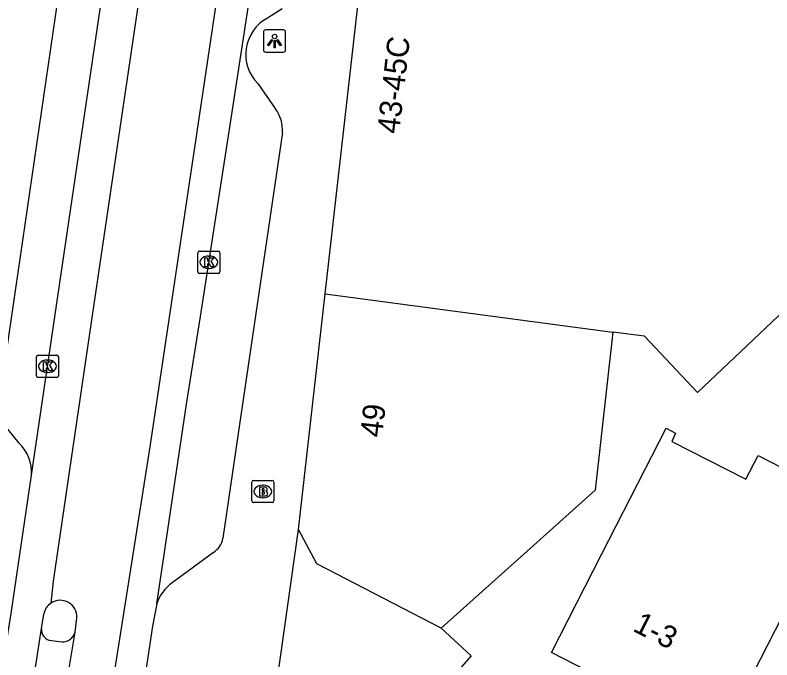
# Model space of a CAD drawing. Extents: x 160356 to 161355, y 381727 to 382845.
# Drawn here: x 160886.03 to 160920.14, y 382454.27 to 382483.32 of the extents above; entities that cross this region are included whole.
import ezdxf

# ---------------------------------------------------------------- set-up
doc = ezdxf.new("R2010")
doc.units = 0
for name, color, linetype in [('IMGEO_Brandkraan', 7, 'Continuous'), ('IMGEO_Kolk', 7, 'Continuous'), ('IMGEO_Lichtpunt', 7, 'Continuous'), ('IMGEO_Pand', 7, 'Continuous'), ('IMGEO_Pand_nummerreeks', 7, 'Continuous'), ('IMGEO_Rijbaan_lokaal_gesloten', 7, 'Continuous'), ('IMGEO_Voetpad_open', 7, 'Continuous')]:
    doc.layers.add(name, color=color, linetype=linetype)

msp = doc.modelspace()

# ---------------------------------------------------------------- linework, layer by layer
at = {"layer": 'IMGEO_Brandkraan'}
for p, q in [((160896.695, 382461.431), (160896.695, 382462.283)), ((160896.77, 382462.357), (160897.622, 382462.357)), ((160897.183, 382462.137), (160897.208, 382462.137)), ((160897.696, 382462.283), (160897.696, 382461.431)), ((160897.206, 382461.577), (160897.181, 382461.577)), ((160897.622, 382461.357), (160896.77, 382461.357))]:
    msp.add_line(p, q, dxfattribs=at)
for points in [[(160896.695, 382461.431), (160896.695, 382462.283)], [(160896.77, 382462.357), (160897.622, 382462.357)], [(160897.043, 382462.057), (160897.043, 382461.657), (160897.256, 382461.657)], [(160897.274, 382462.057), (160897.043, 382462.057)], [(160897.696, 382462.283), (160897.696, 382461.431)], [(160897.222, 382461.976), (160897.168, 382461.976), (160897.168, 382461.9)], [(160897.168, 382461.9), (160897.221, 382461.9)], [(160897.23, 382461.824), (160897.168, 382461.824), (160897.168, 382461.743)], [(160897.168, 382461.743), (160897.23, 382461.743)], [(160897.622, 382461.357), (160896.77, 382461.357)]]:
    msp.add_lwpolyline(points, dxfattribs=at)
for centre, radius, start, end in [((160896.772, 382462.281), 0.0765, 91.552, 178.448), ((160896.772, 382462.281), 0.0765, 91.552, 178.448), ((160897.278, 382461.912), 0.145, 59.4692, 91.5367), ((160897.62, 382462.281), 0.0765, 1.552, 88.448), ((160897.62, 382462.281), 0.0765, 1.552, 88.448), ((160897.223, 382461.938), 0.0379, 267.8285, 90.9355), ((160897.231, 382461.783), 0.0404, 269.8759, 90.5077), ((160897.303, 382461.959), 0.0922, 285.5137, 58.1501), ((160897.308, 382461.767), 0.105, 301.3115, 78.989), ((160896.772, 382461.433), 0.0765, 181.552, 268.448), ((160896.772, 382461.433), 0.0765, 181.552, 268.448), ((160897.262, 382461.908), 0.251, 268.6676, 293.5347), ((160897.62, 382461.433), 0.0765, 271.552, 358.448), ((160897.62, 382461.433), 0.0765, 271.552, 358.448)]:
    msp.add_arc(centre, radius, start, end, dxfattribs=at)
for centre, major_axis, ratio, start_param, end_param in [((160897.182, 382461.857), (-0.387, 0.002), 0.722429, 4.712389, 7.853982), ((160897.207, 382461.857), (-0.39, 0.002), 0.717154, 1.570796, 4.712389)]:
    msp.add_ellipse(centre, major_axis=major_axis, ratio=ratio, start_param=start_param, end_param=end_param, dxfattribs=at)
at = {"layer": 'IMGEO_Kolk'}
for p, q in [((160894.34, 382472.686), (160895.192, 382472.686)), ((160894.265, 382471.76), (160894.265, 382472.612)), ((160894.753, 382472.466), (160894.778, 382472.466)), ((160895.266, 382472.612), (160895.266, 382471.76)), ((160895.192, 382471.686), (160894.34, 382471.686)), ((160894.776, 382471.906), (160894.751, 382471.906)), ((160886.991, 382467.072), (160886.991, 382467.924)), ((160887.066, 382467.998), (160887.918, 382467.998)), ((160887.992, 382467.924), (160887.992, 382467.072)), ((160887.479, 382467.778), (160887.504, 382467.778)), ((160887.502, 382467.218), (160887.477, 382467.218)), ((160887.918, 382466.998), (160887.066, 382466.998))]:
    msp.add_line(p, q, dxfattribs=at)
for points in [[(160894.34, 382472.686), (160895.192, 382472.686)], [(160894.265, 382471.76), (160894.265, 382472.612)], [(160894.586, 382472.386), (160894.709, 382472.386), (160894.709, 382472.235), (160894.839, 382472.386), (160895.003, 382472.386), (160894.857, 382472.235), (160895.01, 382471.986), (160894.858, 382471.986), (160894.773, 382472.15), (160894.709, 382472.083), (160894.709, 382471.986), (160894.586, 382471.986), (160894.586, 382472.386)], [(160895.266, 382472.612), (160895.266, 382471.76)], [(160895.192, 382471.686), (160894.34, 382471.686)], [(160886.991, 382467.072), (160886.991, 382467.924)], [(160887.066, 382467.998), (160887.918, 382467.998)], [(160887.992, 382467.924), (160887.992, 382467.072)], [(160887.312, 382467.698), (160887.435, 382467.698), (160887.435, 382467.547), (160887.565, 382467.698), (160887.729, 382467.698), (160887.583, 382467.547), (160887.736, 382467.298), (160887.584, 382467.298), (160887.499, 382467.462), (160887.435, 382467.395), (160887.435, 382467.298), (160887.312, 382467.298), (160887.312, 382467.698)], [(160887.918, 382466.998), (160887.066, 382466.998)]]:
    msp.add_lwpolyline(points, dxfattribs=at)
for centre, start, end in [((160894.342, 382472.61), 91.552, 178.448), ((160894.342, 382472.61), 91.552, 178.448), ((160895.19, 382472.61), 1.552, 88.448), ((160895.19, 382472.61), 1.552, 88.448), ((160894.342, 382471.762), 181.552, 268.448), ((160894.342, 382471.762), 181.552, 268.448), ((160895.19, 382471.762), 271.552, 358.448), ((160895.19, 382471.762), 271.552, 358.448), ((160887.068, 382467.922), 91.552, 178.448), ((160887.068, 382467.922), 91.552, 178.448), ((160887.916, 382467.922), 1.552, 88.448), ((160887.916, 382467.922), 1.552, 88.448), ((160887.068, 382467.074), 181.552, 268.448), ((160887.068, 382467.074), 181.552, 268.448), ((160887.916, 382467.074), 271.552, 358.448), ((160887.916, 382467.074), 271.552, 358.448)]:
    msp.add_arc(centre, 0.0765, start, end, dxfattribs=at)
for centre, major_axis, ratio, start_param, end_param in [((160894.752, 382472.186), (-0.387, 0.002), 0.722429, 4.712389, 7.853982), ((160894.777, 382472.186), (-0.39, 0.002), 0.717154, 1.570796, 4.712389), ((160887.478, 382467.498), (-0.387, 0.002), 0.722429, 4.712389, 7.853982), ((160887.503, 382467.498), (-0.39, 0.002), 0.717154, 1.570796, 4.712389)]:
    msp.add_ellipse(centre, major_axis=major_axis, ratio=ratio, start_param=start_param, end_param=end_param, dxfattribs=at)
at = {"layer": 'IMGEO_Lichtpunt'}
for p, q in [((160897.227, 382482.561), (160897.227, 382481.754)), ((160897.227, 382482.561), (160897.227, 382481.754)), ((160898.129, 382482.656), (160897.321, 382482.656)), ((160898.129, 382482.656), (160897.321, 382482.656)), ((160898.223, 382481.754), (160898.223, 382482.561)), ((160898.223, 382481.754), (160898.223, 382482.561)), ((160897.321, 382481.66), (160898.129, 382481.66)), ((160897.321, 382481.66), (160898.129, 382481.66))]:
    msp.add_line(p, q, dxfattribs=at)
for points in [[(160897.601, 382482.225), (160897.64, 382482.197), (160897.452, 382481.935), (160897.414, 382481.962), (160897.601, 382482.225)], [(160897.703, 382482.177), (160897.75, 382482.177), (160897.75, 382481.855), (160897.703, 382481.855), (160897.703, 382482.177)], [(160897.813, 382482.197), (160897.851, 382482.224), (160898.038, 382481.962), (160897.999, 382481.934), (160897.813, 382482.197)]]:
    msp.add_lwpolyline(points, dxfattribs=at)
msp.add_circle((160897.726, 382482.359), 0.0994, dxfattribs=at)
for centre, start, end in [((160897.321, 382482.561), 90, 180), ((160897.321, 382482.561), 90, 180), ((160898.129, 382482.561), 0, 90), ((160898.129, 382482.561), 0, 90), ((160897.321, 382481.754), 180, 270), ((160897.321, 382481.754), 180, 270), ((160898.129, 382481.754), 270, 0), ((160898.129, 382481.754), 270, 360)]:
    msp.add_arc(centre, 0.0946, start, end, dxfattribs=at)
at = {"layer": 'IMGEO_Pand'}
for points in [[(160900.006, 382470.76), (160902.457, 382492.37)], [(160929.362, 382478.19), (160921.015, 382470.313), (160919.845, 382469.209), (160916.784, 382466.321), (160914.403, 382468.852), (160912.97, 382469.042)], [(160898.803, 382460.149), (160900.006, 382470.76)], [(160900.006, 382470.76), (160912.97, 382469.042)], [(160912.97, 382469.042), (160912.18, 382461.912), (160908.965, 382459.034), (160905.24, 382455.698)], [(160917.282, 382449.717), (160913.592, 382451.607), (160914.103, 382452.604), (160910.201, 382454.603), (160912.481, 382459.054), (160915.375, 382464.704), (160915.796, 382464.488), (160915.627, 382464.115), (160918.973, 382462.408), (160919.518, 382463.473), (160923.327, 382461.522)], [(160917.282, 382449.717), (160923.327, 382461.522)], [(160905.24, 382455.698), (160899.625, 382458.599), (160898.803, 382460.149)]]:
    msp.add_lwpolyline(points, dxfattribs=at)
at = {"layer": 'IMGEO_Rijbaan_lokaal_gesloten'}
for points in [[(160887.653, 382456.83), (160887.765, 382457.813), (160889.463, 382469.386), (160893.567, 382497.156), (160896.671, 382520.511), (160898.338, 382534.469), (160903.005, 382571.636), (160911.38, 382618.594), (160912.088, 382625.073), (160912.338, 382628.886), (160912.296, 382632.302), (160911.921, 382634.761), (160911.13, 382637.802), (160909.671, 382642.344), (160905.484, 382655.177), (160894.255, 382689.802), (160887.849, 382709.451)], [(160886.772, 382462.594), (160892.129, 382498.996), (160892.254, 382500), (160894.162, 382515.334), (160895.992, 382530.045), (160901.745, 382575.055), (160903.548, 382585.84), (160906.578, 382601.771)], [(160908.748, 382586.303), (160907.994, 382582.53), (160905.633, 382566.169), (160902.092, 382536.989), (160901.158, 382529.153), (160899.617, 382517.022), (160897.813, 382502.989), (160895.895, 382489.251), (160892.108, 382463.874), (160890.141, 382451.415), (160889.059, 382444.497), (160885.584, 382420.595), (160883.453, 382405.054), (160882.6, 382398.989), (160881.485, 382391.022), (160880.076, 382382.874), (160879.223, 382378.677), (160878.01, 382373.759), (160876.305, 382367.268), (160874.812, 382362.252)], [(160892.418, 382456.79), (160893.762, 382465.789), (160894.384, 382469.749), (160895.687, 382478.08), (160897.101, 382487.392), (160898.8, 382499.206), (160898.906, 382500), (160899.314, 382503.402)], [(160884.594, 382448.404), (160885.223, 382452.521), (160885.854, 382456.356), (160886.772, 382462.594)], [(160892.418, 382456.79), (160892.217, 382455.785), (160891.354, 382449.993), (160891.257, 382448.985), (160891.119, 382447.814)], [(160887.226, 382455.684), (160887.327, 382456.328)], [(160888.738, 382455.514), (160888.814, 382456.17)], [(160886.888, 382453.538), (160887.226, 382455.684)], [(160888.376, 382453.349), (160888.738, 382455.514)]]:
    msp.add_lwpolyline(points, dxfattribs=at)
for centre, radius, start, end in [((160888.066, 382456.205), 0.749, 357.2953, 123.4704), ((160888.068, 382456.203), 0.752, 123.5451, 170.4553)]:
    msp.add_arc(centre, radius, start, end, dxfattribs=at)
at = {"layer": 'IMGEO_Voetpad_open'}
for points in [[(160886.217, 382464.028), (160885.576, 382464.823), (160885.313, 382465.963), (160888.593, 382488.318), (160888.748, 382488.774)], [(160898.065, 382483.613), (160897.408, 382483.188)], [(160896.974, 382480.239), (160897.757, 382479.116)], [(160898.083, 382478.026), (160896.234, 382465.493), (160895.401, 382459.752)], [(160896.839, 382446.183), (160898.803, 382460.149)], [(160894.974, 382459.112), (160893.108, 382457.743)], [(160905.24, 382455.698), (160906.592, 382454.452), (160904.48, 382452.066), (160922.851, 382442.573)], [(160887.667, 382455.141), (160888.149, 382455.08)]]:
    msp.add_lwpolyline(points, dxfattribs=at)
for centre, radius, start, end in [((160898.28, 382481.553), 1.853, 118.0789, 225.177), ((160896.422, 382478.123), 1.664, 356.6549, 36.6471), ((160884.985, 382462.727), 1.792, 355.7452, 46.5706), ((160894.449, 382459.925), 0.968, 302.8682, 349.7103), ((160894.179, 382456.241), 1.845, 125.4985, 162.6902), ((160887.696, 382455.615), 0.475, 171.6644, 266.4995), ((160888.158, 382455.684), 0.604, 269.1306, 343.6381)]:
    msp.add_arc(centre, radius, start, end, dxfattribs=at)

# ---------------------------------------------------------------- texts
at = {"layer": 'IMGEO_Pand_nummerreeks'}
for s, rotation, p in [('43-45C', 83.5315, (160903.337, 382477.944)), ('49', 83.5304, (160902.571, 382464.264)), ('1-3', 333.0977, (160913.823, 382455.591))]:
    msp.add_text(s, height=1, rotation=rotation, dxfattribs=at).set_placement(p)

doc.saveas('drawing.dxf')
